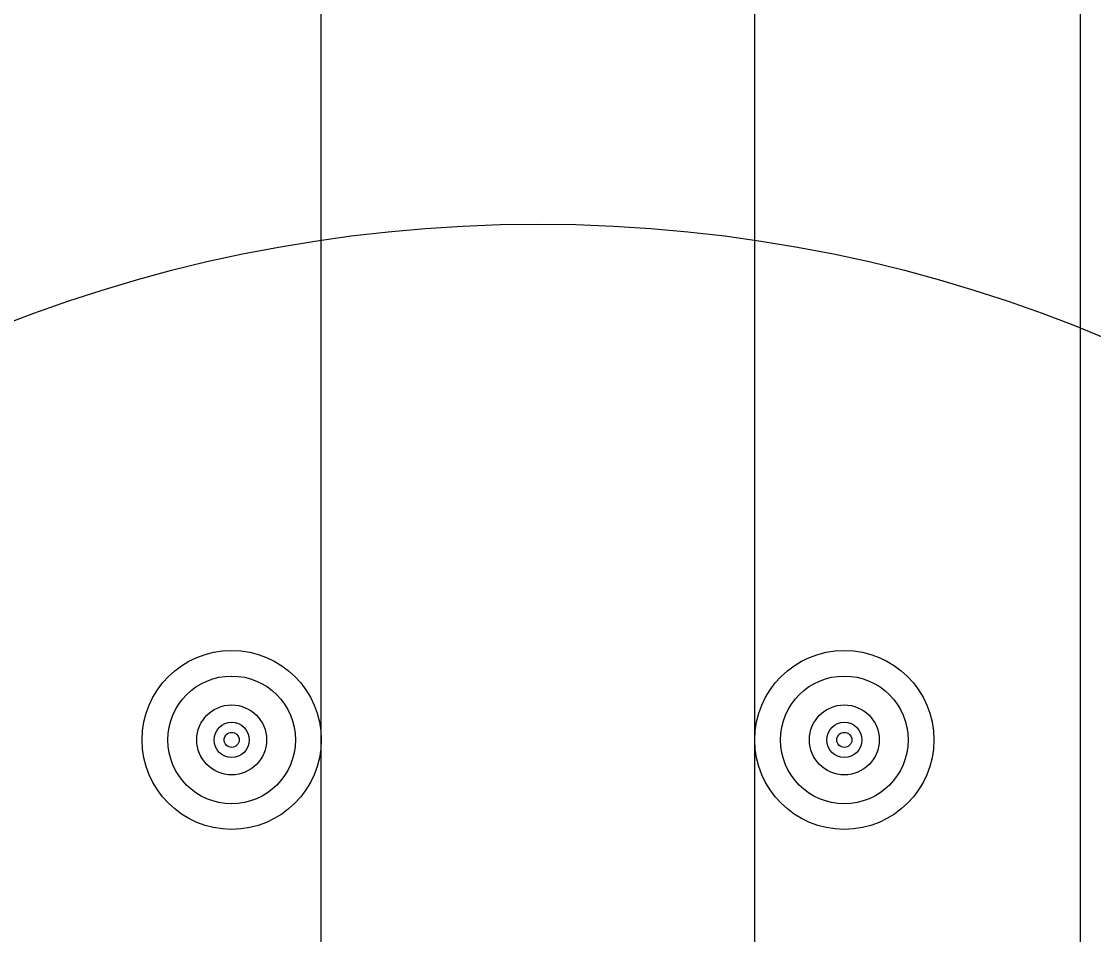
# Model space of a CAD drawing. Extents: x 641328 to 643024, y 298283 to 300065.
# Drawn here: x 641578.27 to 641587.41, y 299656.33 to 299664.11 of the extents above; entities that cross this region are included whole.
import ezdxf

# ---------------------------------------------------------------- set-up
doc = ezdxf.new("R2010")
doc.units = 0
doc.layers.add('2', color=7, linetype='Continuous')

msp = doc.modelspace()

# ---------------------------------------------------------------- linework, layer by layer
at = {"layer": '2'}
for p, q in [((641587.3002, 299649.8829), (641587.3002, 299732.3129)), ((641580.8265, 299653.4081), (641580.8265, 299714.305)), ((641584.524, 299653.4081), (641584.524, 299714.305))]:
    msp.add_line(p, q, dxfattribs=at)
for centre, radius in [((641582.6752, 299649.8829), 12.5), ((641580.0634, 299657.9858), 0.7631), ((641585.2871, 299657.9858), 0.7631), ((641580.0634, 299657.9858), 0.5445), ((641585.2871, 299657.9858), 0.5445), ((641580.0634, 299657.9858), 0.298), ((641585.2871, 299657.9858), 0.298), ((641580.0634, 299657.9858), 0.1503), ((641585.2871, 299657.9858), 0.1503), ((641580.0634, 299657.9858), 0.0644), ((641585.2871, 299657.9858), 0.0644)]:
    msp.add_circle(centre, radius, dxfattribs=at)

doc.saveas('drawing.dxf')
